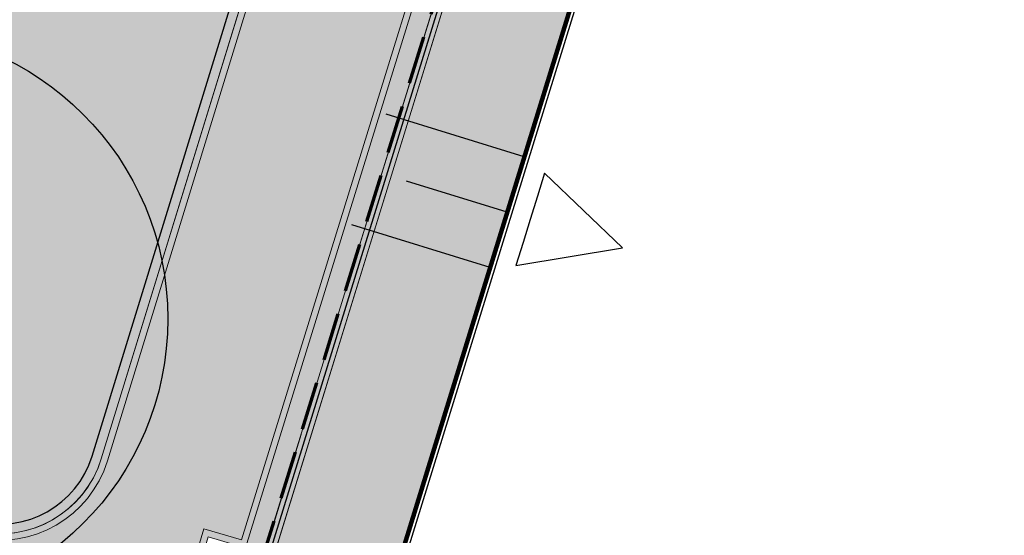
# Model space of a CAD drawing. Header units: metres. Extents: x 154038 to 155227, y 461678 to 462519.
# Tile 124 of 656: x 154382.07 to 154392.27, y 461989.36 to 461994.7. Entities that reach past the tile are written whole.
import ezdxf

# ---------------------------------------------------------------- set-up
doc = ezdxf.new("R2010")
doc.units = ezdxf.units.M
doc.linetypes.add('DASHED', pattern=[0.75, 0.5, -0.25])
doc.linetypes.add('VH-OPSLUITBAND_100X200', pattern=[16, 8, -2, 4, -2])
for name, color, linetype, lineweight in [('B-GV-GR-BOOM-G', 82, 'Continuous', 25), ('B-GV-GR-BOOM-G2', 92, 'Continuous', 25), ('B-GV-GR-BOOM-S', 3, 'Continuous', 25), ('B-WE-OG-BEBOUWING-GV', 2, 'Continuous', 100), ('B-WE-OG-BEBOUWING_LUIFEL-GV', 7, 'DASHED', 70), ('N-WE-VH-KANTOPSLUITING_OPSLUITBAND_100X200-G', 150, 'VH-OPSLUITBAND_100X200', 0), ('N-WE-VH-KANTVERHARDING_STOEP-STREKLAAG-G', 230, 'Continuous', 18), ('N-WE-VH-KANTVERHARDING_TROTTOIR-ROLLAAG-G', 62, 'Continuous', 18), ('N-WE-VH-KANTVERHARDING_TROTTOIR-STREKLAAG-G', 220, 'Continuous', 18), ('N-WE-VH-VERHARDING_STRAATBAKSTEEN-STOEP-HV_WF-G', 6, 'Continuous', 25), ('N-WE-VH-VERHARDING_STRAATBAKSTEEN-TROTTOIR-HV_DF-G', 2, 'Continuous', 18)]:
    doc.layers.add(name, color=color, linetype=linetype, lineweight=lineweight)
for name, color, linetype in [('B-WE-OG-TOPOGRAFIE_KAVEL_ENTREE-G', 3, 'Continuous'), ('B-WE-OG-TOPOGRAFIE_KAVEL_ENTREE-S', 252, 'Continuous'), ('N-GV-GR-GROENVOORZIENING_plantvakStraat_HOOG-G', 2, 'Continuous')]:
    doc.layers.add(name, color=color, linetype=linetype)
doc.layers.add('B-WE-OG-TOPOGRAFIE_KAVEL_ENTREE-H', color=31, linetype='Continuous', plot=False)
doc.layers.add('N-GV-GR-GROENVOORZIENING_plantvakStraaT_HOOG-V', color=7, linetype='Continuous', true_color=0x949300)
for name, color, linetype, lineweight, true_color in [('N-WE-VH-KANTOPSLUITING_OPSLUITBAND_100X200-V', 7, 'Continuous', 5, 0xbbbcbc), ('N-WE-VH-VERHARDING_STRAATBAKSTEEN-STOEP-HV_WF-V', 7, 'Continuous', 25, 0xb33d26), ('N-WE-VH-VERHARDING_STRAATBAKSTEEN-TROTTOIR-HV_DF-V', 7, 'Continuous', 18, 0xd14124), ('N-WE-VH-VERHARDING_STRAATBAKSTEEN_Rijbaan-KV_DF-V', 7, 'Continuous', 18, 0xb33d26)]:
    doc.layers.add(name, color=color, linetype=linetype, lineweight=lineweight, true_color=true_color)

# ---------------------------------------------------------------- blocks, each defined once
blk = doc.blocks.new('*U118')
at = {"layer": 'B-WE-OG-TOPOGRAFIE_KAVEL_ENTREE-G', "ltscale": 0.0001}
blk.add_lwpolyline([(-0.2500000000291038, 0.5), (-1.250000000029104, 0), (-0.2500000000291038, -0.5), (-0.2500000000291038, -0.25), (-0.2500000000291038, 0), (-0.2500000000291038, 0.25)], close=True, dxfattribs=at)
at = {"layer": 'B-WE-OG-TOPOGRAFIE_KAVEL_ENTREE-H'}
for points in [[(-2.91038304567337e-11, 0.5999999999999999), (1.499364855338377, 0.5999999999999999)], [(-2.91038304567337e-11, 0), (1.093126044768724, 0)], [(-2.91038304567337e-11, -0.5999999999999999), (1.499364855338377, -0.5999999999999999)]]:
    blk.add_lwpolyline(points, dxfattribs=at)
blk = doc.blocks.new('*U346')
at = {"layer": 'B-GV-GR-BOOM-G', "color": 0}
blk.add_circle((-2.455635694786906e-11, 1.70530256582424e-11), 3, dxfattribs=at)
at = {"layer": 'B-GV-GR-BOOM-G2', "color": 0}
blk.add_circle((0, 0), 0.25, dxfattribs=at)

msp = doc.modelspace()

# ---------------------------------------------------------------- hatches: boundary and pattern name
at = {"layer": 'N-GV-GR-GROENVOORZIENING_plantvakStraaT_HOOG-V'}
h = msp.add_hatch(color=256, dxfattribs=at)
h.dxf.hatch_style = 1
edge = h.paths.add_edge_path()
edge.add_arc((154388.5166037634, 462012.1194107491), 0.9999999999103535, 342.9041602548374, 435.8749618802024)
edge.add_line((154388.7606425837, 462013.0891762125), (154387.9358291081, 462013.2967382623))
edge.add_line((154387.9358291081, 462013.2967382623), (154386.1304538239, 462006.1225083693))
edge.add_line((154386.1304538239, 462006.1225083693), (154379.0692807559, 461991.1175156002))
edge.add_arc((154381.3316557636, 461990.0528685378), 2.500362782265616, 154.7988763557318, 166.0139706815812)
edge.add_line((154378.9054170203, 461990.6571694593), (154378.7928866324, 461990.2053654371))
edge.add_line((154378.7928866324, 461990.2053654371), (154381.6171669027, 461989.5020101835))
edge.add_arc((154381.8588245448, 461990.4723717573), 1.00000000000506, 256.0156035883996, 342.9041602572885)
edge.add_line((154382.8146389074, 461990.1784008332), (154389.4724181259, 462011.8254398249))
at = {"layer": 'N-WE-VH-KANTOPSLUITING_OPSLUITBAND_100X200-V'}
h = msp.add_hatch(color=256, dxfattribs=at)
h.dxf.hatch_style = 1
edge = h.paths.add_edge_path()
edge.add_line((154388.7850464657, 462013.1861527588), (154385.6813122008, 462013.9671989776))
edge.add_line((154385.6813122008, 462013.9671989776), (154385.6569079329, 462013.8702225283))
edge.add_line((154385.6569079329, 462013.8702225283), (154388.7606425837, 462013.0891762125))
edge.add_arc((154388.5166037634, 462012.1194107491), 0.9999999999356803, -17.095839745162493, 75.87496188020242, ccw=False)
edge.add_line((154389.4724181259, 462011.8254398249), (154382.8146388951, 461990.1784007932))
edge.add_arc((154381.8588245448, 461990.4723717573), 1.000000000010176, 256.0156035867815, 342.90415785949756, ccw=False)
edge.add_line((154381.6171669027, 461989.5020101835), (154381.3643406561, 461989.5649737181))
edge.add_line((154381.3643406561, 461989.5649737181), (154381.3401721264, 461989.4679382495))
edge.add_line((154381.3401721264, 461989.4679382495), (154381.5930062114, 461989.4049727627))
edge.add_arc((154381.8588282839, 461990.4723651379), 1.099994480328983, 256.0156035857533, 342.9041602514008)
edge.add_line((154382.9102188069, 461990.1489987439), (154389.5679995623, 462011.7960427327))
edge.add_arc((154388.5166037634, 462012.1194107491), 1.099999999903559, 342.9041602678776, 435.8749618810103)
h = msp.add_hatch(color=256, dxfattribs=at)
h.dxf.hatch_style = 1
h.paths.add_polyline_path([(154384.3724666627, 461988.4287993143), (154384.4683264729, 461988.4003024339), (154388.031535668, 461999.9274545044), (154387.936, 461999.957)])
at = {"layer": 'N-WE-VH-VERHARDING_STRAATBAKSTEEN-STOEP-HV_WF-V'}
h = msp.add_hatch(color=256, dxfattribs=at)
h.dxf.hatch_style = 1
h.paths.add_polyline_path([(154405.5653019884, 462052.3537443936), (154404.3241204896, 462052.7376199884), (154403.6422571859, 462050.5330654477), (154403.7868187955, 462050.4874798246), (154403.7116340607, 462050.2490531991), (154403.568384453, 462050.2942250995), (154402.046629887, 462045.3741906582), (154402.1909444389, 462045.3286829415), (154402.1157597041, 462045.0902563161), (154401.9727571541, 462045.13535031), (154400.4510025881, 462040.2153158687), (154400.5950700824, 462040.1698860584), (154400.5198853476, 462039.931459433), (154400.3771298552, 462039.9764755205), (154398.8553752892, 462035.0564410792), (154398.9991957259, 462035.0110891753), (154398.9240109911, 462034.7726625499), (154398.7815025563, 462034.817600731), (154397.2597479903, 462029.8975662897), (154397.4033213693, 462029.8522922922), (154397.3281366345, 462029.6138656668), (154397.1858752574, 462029.6587259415), (154395.6641206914, 462024.7386915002), (154395.8074470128, 462024.6934954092), (154395.7322622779, 462024.4550687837), (154395.5902479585, 462024.499851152), (154394.0684933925, 462019.5798167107), (154394.2115726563, 462019.534698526), (154394.1363879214, 462019.2962719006), (154393.9946206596, 462019.3409763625), (154392.4728664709, 462014.4209431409), (154392.6159210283, 462014.3758327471), (154392.5407362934, 462014.1374061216), (154392.3989937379, 462014.1821027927), (154390.877239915, 462009.2620707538), (154391.0204837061, 462009.2169006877), (154390.9452989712, 462008.9784740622), (154390.8033671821, 462009.0232304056), (154388.3443929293, 462001.0730403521), (154387.9919152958, 461999.9397075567), (154388.031535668, 461999.9274545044), (154384.4683264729, 461988.4003024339), (154384.6121021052, 461988.3575612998), (154384.5408640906, 461988.1179258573), (154384.3975642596, 461988.1605255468), (154383.1805789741, 461981.7962342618), (154383.3295007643, 461981.7838477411), (154383.3087786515, 461981.5347080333), (154383.1604174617, 461981.5470479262), (154383.5904613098, 461975.0817241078), (154383.7374612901, 461975.1082269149), (154383.7818189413, 461974.8621935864), (154383.6350008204, 461974.8357235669), (154385.5735608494, 461968.6909836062), (154385.7102281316, 461968.7513131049), (154385.8111873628, 461968.5226053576), (154385.6747207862, 461968.4623644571), (154389.0030639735, 461962.9598905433), (154389.1226165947, 461963.0496500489), (154389.2727182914, 461962.8497263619), (154389.1536753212, 461962.7603494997), (154393.7696304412, 461958.2254976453), (154393.8605948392, 461958.3438376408), (154394.0588045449, 461958.1914797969), (154393.9678048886, 461958.0730939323), (154398.4449448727, 461955.3956626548), (154398.9636292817, 461956.5517833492), (154394.63, 461959.15), (154390.08, 461963.62), (154386.805, 461969.105), (154384.849, 461975.188), (154384.49, 461981.57), (154385.64, 461987.93), (154389.373, 462000), (154389.826, 462001.464)])
at = {"layer": 'N-WE-VH-VERHARDING_STRAATBAKSTEEN-TROTTOIR-HV_DF-V'}
h = msp.add_hatch(color=256, dxfattribs=at)
h.dxf.hatch_style = 1
edge = h.paths.add_edge_path()
edge.add_line((154405.9314999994, 462058.3449999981), (154406.4150534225, 462059.9078684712))
edge.add_line((154406.4150534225, 462059.9078684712), (154405.8415158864, 462060.0846309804))
edge.add_line((154405.8415158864, 462060.0846309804), (154406.3716633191, 462061.8047890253))
edge.add_line((154406.3716633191, 462061.8047890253), (154406.9452008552, 462061.6280265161))
edge.add_line((154406.9452008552, 462061.6280265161), (154408.011888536, 462065.0663677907))
edge.add_line((154408.011888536, 462065.0663677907), (154407.4385025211, 462065.2430836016))
edge.add_line((154407.4385025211, 462065.2430836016), (154407.9686499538, 462066.9632416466))
edge.add_line((154407.9686499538, 462066.9632416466), (154408.5420359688, 462066.7865258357))
edge.add_line((154408.5420359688, 462066.7865258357), (154409.608824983, 462070.2248358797))
edge.add_line((154409.608824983, 462070.2248358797), (154409.0354891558, 462070.4015362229))
edge.add_line((154409.0354891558, 462070.4015362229), (154409.5656365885, 462072.1216942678))
edge.add_line((154409.5656365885, 462072.1216942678), (154410.1390226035, 462071.9449784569))
edge.add_line((154410.1390226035, 462071.9449784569), (154411.2058618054, 462075.3832730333))
edge.add_line((154411.2058618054, 462075.3832730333), (154410.6324757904, 462075.5599888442))
edge.add_line((154410.6324757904, 462075.5599888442), (154411.1626232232, 462077.2801468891))
edge.add_line((154411.1626232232, 462077.2801468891), (154411.7360092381, 462077.1034310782))
edge.add_line((154411.7360092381, 462077.1034310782), (154412.8024573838, 462080.5418461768))
edge.add_line((154412.8024573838, 462080.5418461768), (154412.2294624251, 462080.7184414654))
edge.add_line((154412.2294624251, 462080.7184414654), (154412.7596098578, 462082.4385995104))
edge.add_line((154412.7596098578, 462082.4385995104), (154413.3329958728, 462082.2618836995))
edge.add_line((154413.3329958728, 462082.2618836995), (154414.3998350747, 462085.7001782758))
edge.add_line((154414.3998350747, 462085.7001782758), (154413.8264490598, 462085.8768940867))
edge.add_line((154413.8264490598, 462085.8768940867), (154414.3565964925, 462087.5970521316))
edge.add_line((154414.3565964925, 462087.5970521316), (154414.9299825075, 462087.4203363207))
edge.add_line((154414.9299825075, 462087.4203363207), (154415.9968217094, 462090.858630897))
edge.add_line((154415.9968217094, 462090.858630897), (154415.4234356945, 462091.0353467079))
edge.add_line((154415.4234356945, 462091.0353467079), (154415.86422217, 462092.4655571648))
edge.add_line((154415.86422217, 462092.4655571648), (154413.2662694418, 462093.2686230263))
edge.add_line((154413.2662694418, 462093.2686230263), (154403.4948543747, 462057.2177540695))
edge.add_arc((154402.5297359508, 462057.4782493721), 0.9996556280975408, 255.8555167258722, 344.8952207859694, ccw=False)
edge.add_line((154402.2854521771, 462056.5089007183), (154401.5869071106, 462056.6846876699))
edge.add_line((154401.5869071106, 462056.6846876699), (154400.7327714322, 462053.2905093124))
edge.add_line((154400.7327714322, 462053.2905093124), (154391.0791988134, 462014.928984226))
edge.add_line((154391.0791988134, 462014.928984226), (154386.2304081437, 462016.1491687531))
edge.add_line((154386.2304081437, 462016.1491687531), (154385.6813122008, 462013.9671989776))
edge.add_line((154385.6813122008, 462013.9671989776), (154388.7850464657, 462013.1861527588))
edge.add_arc((154388.5166037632, 462012.1194107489), 1.100000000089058, -17.095839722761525, 75.87496187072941, ccw=False)
edge.add_line((154389.5679995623, 462011.7960427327), (154382.9102187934, 461990.1489987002))
edge.add_arc((154381.8583787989, 461990.4727267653), 1.10053043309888, 257.3392511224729, 342.89304195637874, ccw=False)
edge.add_line((154381.6171669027, 461989.3989558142), (154381.3401748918, 461989.4679375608))
edge.add_line((154381.3401748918, 461989.4679375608), (154377.6669787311, 461974.7184416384))
edge.add_line((154377.6669787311, 461974.7184416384), (154377.2295783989, 461972.9620871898))
edge.add_line((154377.2295783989, 461972.9620871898), (154381.4496354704, 461971.9111294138))
edge.add_arc((154381.2079778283, 461970.9407678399), 1.000000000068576, 17.552977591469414, 76.01560358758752, ccw=False)
edge.add_line((154382.1614163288, 461971.2423553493), (154384.4536995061, 461971.9082834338))
edge.add_line((154384.4536995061, 461971.9082834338), (154383.7708562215, 461974.0727221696))
edge.add_line((154383.7708562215, 461974.0727221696), (154383.082814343, 461973.9486742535))
edge.add_line((154383.082814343, 461973.9486742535), (154382.7634392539, 461975.7201142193))
edge.add_line((154382.7634392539, 461975.7201142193), (154383.4396681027, 461975.8420323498))
edge.add_line((154383.4396681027, 461975.8420323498), (154383.1116541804, 461980.7734276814))
edge.add_line((154383.1116541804, 461980.7734276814), (154382.3974650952, 461980.8328301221))
edge.add_line((154382.3974650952, 461980.8328301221), (154382.5466643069, 461982.6266360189))
edge.add_line((154382.5466643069, 461982.6266360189), (154383.2267408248, 461982.5700708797))
edge.add_line((154383.2267408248, 461982.5700708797), (154384.1534579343, 461987.4163888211))
edge.add_line((154384.1534579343, 461987.4163888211), (154383.5052657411, 461987.6172652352))
edge.add_line((154383.5052657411, 461987.6172652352), (154384.018179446, 461989.3426404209))
edge.add_line((154384.018179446, 461989.3426404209), (154384.5984450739, 461989.1701410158))
edge.add_line((154384.5984450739, 461989.1701410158), (154387.9359726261, 461999.9569114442))
edge.add_line((154387.9359726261, 461999.9569114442), (154387.323165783, 462000.1465299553))
edge.add_line((154387.323165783, 462000.1465299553), (154388.3700103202, 462003.5611122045))
edge.add_line((154388.3700103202, 462003.5611122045), (154388.952519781, 462003.3808684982))
edge.add_line((154388.952519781, 462003.3808684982), (154390.4793909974, 462008.3127930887))
edge.add_line((154390.4793909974, 462008.3127930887), (154389.9060049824, 462008.4895088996))
edge.add_line((154389.9060049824, 462008.4895088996), (154390.4361524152, 462010.2096669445))
edge.add_line((154390.4361524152, 462010.2096669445), (154391.0105009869, 462010.0360743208))
edge.add_line((154391.0105009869, 462010.0360743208), (154392.0733882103, 462013.4721689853))
edge.add_line((154392.0733882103, 462013.4721689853), (154391.5014423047, 462013.648440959))
edge.add_line((154391.5014423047, 462013.648440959), (154392.0315897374, 462015.3685990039))
edge.add_line((154392.0315897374, 462015.3685990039), (154392.6049757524, 462015.191883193))
edge.add_line((154392.6049757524, 462015.191883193), (154393.6704799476, 462018.630590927))
edge.add_line((154393.6704799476, 462018.630590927), (154393.0970939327, 462018.8073067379))
edge.add_line((154393.0970939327, 462018.8073067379), (154393.6272413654, 462020.5274647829))
edge.add_line((154393.6272413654, 462020.5274647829), (154394.2022294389, 462020.3502552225))
edge.add_line((154394.2022294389, 462020.3502552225), (154395.2649784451, 462023.7898118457))
edge.add_line((154395.2649784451, 462023.7898118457), (154394.6929682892, 462023.9661036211))
edge.add_line((154394.6929682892, 462023.9661036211), (154395.2231157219, 462025.686261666))
edge.add_line((154395.2231157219, 462025.686261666), (154395.7965017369, 462025.5095458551))
edge.add_line((154395.7965017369, 462025.5095458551), (154396.8622286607, 462028.9481846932))
edge.add_line((154396.8622286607, 462028.9481846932), (154396.2888426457, 462029.1249005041))
edge.add_line((154396.2888426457, 462029.1249005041), (154396.8189900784, 462030.8450585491))
edge.add_line((154396.8189900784, 462030.8450585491), (154397.393978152, 462030.6678489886))
edge.add_line((154397.393978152, 462030.6678489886), (154398.4581030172, 462034.1069815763))
edge.add_line((154398.4581030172, 462034.1069815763), (154397.8847170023, 462034.2836973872))
edge.add_line((154397.8847170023, 462034.2836973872), (154398.414864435, 462036.0038554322))
edge.add_line((154398.414864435, 462036.0038554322), (154398.98825045, 462035.8271396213))
edge.add_line((154398.98825045, 462035.8271396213), (154400.0539773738, 462039.2657784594))
edge.add_line((154400.0539773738, 462039.2657784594), (154399.4805913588, 462039.4424942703))
edge.add_line((154399.4805913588, 462039.4424942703), (154400.0107387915, 462041.1626523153))
edge.add_line((154400.0107387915, 462041.1626523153), (154400.5841248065, 462040.9859365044))
edge.add_line((154400.5841248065, 462040.9859365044), (154401.6498517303, 462044.4245753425))
edge.add_line((154401.6498517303, 462044.4245753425), (154401.0764657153, 462044.6012911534))
edge.add_line((154401.0764657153, 462044.6012911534), (154401.6066131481, 462046.3214491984))
edge.add_line((154401.6066131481, 462046.3214491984), (154402.1799991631, 462046.1447333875))
edge.add_line((154402.1799991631, 462046.1447333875), (154403.2457260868, 462049.5833722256))
edge.add_line((154403.2457260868, 462049.5833722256), (154402.6723400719, 462049.7600880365))
edge.add_line((154402.6723400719, 462049.7600880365), (154403.2024875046, 462051.4802460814))
edge.add_line((154403.2024875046, 462051.4802460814), (154403.7758735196, 462051.3035302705))
edge.add_line((154403.7758735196, 462051.3035302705), (154404.258, 462052.8625))
edge.add_line((154404.258, 462052.8625), (154405.9314999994, 462058.3449999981))
at = {"layer": 'N-WE-VH-VERHARDING_STRAATBAKSTEEN_Rijbaan-KV_DF-V'}
h = msp.add_hatch(color=256, dxfattribs=at)
h.dxf.hatch_style = 1
edge = h.paths.add_edge_path()
edge.add_line((154346.3655189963, 462123.4474894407), (154339.6690574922, 462103.1804047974))
edge.add_line((154339.6690574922, 462103.1804047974), (154331.5193567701, 462083.4356807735))
edge.add_line((154331.5193567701, 462083.4356807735), (154321.8864262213, 462064.3270959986))
edge.add_line((154321.8864262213, 462064.3270959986), (154319.064452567, 462059.5558212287))
edge.add_line((154319.064452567, 462059.5558212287), (154316.2103360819, 462061.243890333))
edge.add_arc((154313.6649621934, 462056.9402788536), 4.999999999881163, 59.39777921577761, 149.4251789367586)
edge.add_line((154309.3601339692, 462059.4835943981), (154295.4018813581, 462035.8577883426))
edge.add_arc((154299.7067095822, 462033.3144727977), 4.999999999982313, 149.425178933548, 239.2784399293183)
edge.add_line((154297.1523773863, 462029.0161723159), (154310.3450331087, 462021.1762305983))
edge.add_arc((154317.2452423, 462033.549449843), 14.16719595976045, 240.8527758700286, 248.9522969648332)
edge.add_line((154312.1571632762, 462020.327464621), (154334.4042784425, 462011.1510402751))
edge.add_arc((154336.3108423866, 462015.7732706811), 4.999999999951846, 247.5849764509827, 256.0899883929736)
edge.add_line((154335.1088540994, 462010.9198982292), (154350.5998025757, 462007.0834033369))
edge.add_arc((154349.3978142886, 462002.2300308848), 5.000000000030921, 59.37977109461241, 76.0899883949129, ccw=False)
edge.add_line((154351.944540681, 462006.5328421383), (154352.6260687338, 462006.1294627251))
edge.add_arc((154355.1727951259, 462010.4322739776), 4.999999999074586, 239.3797710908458, 256.0899883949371)
edge.add_line((154353.9708068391, 462005.5789015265), (154356.9781779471, 462004.8340984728))
edge.add_line((154356.9781779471, 462004.8340984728), (154367.5271780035, 462002.1693614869))
edge.add_line((154367.5271780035, 462002.1693614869), (154370.594703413, 462001.3944872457))
edge.add_arc((154371.8192663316, 462006.2422130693), 5.000000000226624, 255.8233322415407, 334.7988763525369)
edge.add_line((154376.3433598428, 462004.1132278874), (154378.3551998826, 462008.3883879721))
edge.add_arc((154373.8311063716, 462010.5173731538), 5.000000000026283, 334.7988763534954, 345.8749618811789)
edge.add_line((154378.6799336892, 462009.2971790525), (154401.6515090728, 462100.5820018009))
edge.add_line((154401.6515090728, 462100.5820018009), (154406.9852191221, 462099.2397882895))
edge.add_line((154406.9852191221, 462099.2397882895), (154397.3315953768, 462060.8780600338))
edge.add_line((154397.3315953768, 462060.8780600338), (154396.6527595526, 462061.0488872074))
edge.add_line((154396.6527595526, 462061.0488872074), (154394.6715745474, 462053.1760217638))
edge.add_line((154394.6715745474, 462053.1760217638), (154395.3511736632, 462053.0050023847))
edge.add_line((154395.3511736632, 462053.0050023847), (154390.2256132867, 462032.6401919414))
edge.add_line((154390.2256132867, 462032.6401919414), (154389.5467596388, 462032.8109482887))
edge.add_line((154389.5467596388, 462032.8109482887), (154388.7372010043, 462029.5939109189))
edge.add_line((154388.7372010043, 462029.5939109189), (154389.4156288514, 462029.4214625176))
edge.add_line((154389.4156288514, 462029.4214625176), (154383.7651946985, 462006.9676746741))
edge.add_line((154383.7651946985, 462006.9676746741), (154376.807218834, 461992.1819759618))
edge.add_arc((154381.331312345, 461990.0529907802), 4.999999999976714, 154.7988763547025, 166.0156035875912)
edge.add_line((154376.4795044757, 461991.2612789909), (154371.1051861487, 461969.68365288))
edge.add_line((154371.1051861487, 461969.68365288), (154363.8723419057, 461953.1420104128))
edge.add_arc((154368.4536651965, 461951.1389210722), 5.000088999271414, 156.3836358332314, 248.3411709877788)
edge.add_line((154366.60823727, 461946.491848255), (154366.6592998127, 461946.4715747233))
edge.add_line((154366.6592998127, 461946.4715747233), (154352.2416857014, 461952.1958481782))
edge.add_arc((154354.0386536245, 461956.8622859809), 5.000473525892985, 248.939130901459, 336.380420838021)
edge.add_line((154358.6202168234, 461954.8587855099), (154365.8806715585, 461971.4635736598))
edge.add_line((154365.8806715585, 461971.4635736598), (154371.1315098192, 461992.5091953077))
edge.add_arc((154366.27970195, 461993.7174835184), 4.999999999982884, 346.0156035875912, 435.8233322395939)
edge.add_line((154367.5042648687, 461998.5652093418), (154356.1296396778, 462001.438503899))
edge.add_line((154356.1296396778, 462001.438503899), (154353.1565705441, 462002.1748154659))
edge.add_arc((154351.9545822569, 461997.321443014), 4.99999999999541, 76.08998839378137, 92.77818827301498)
edge.add_line((154351.7122345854, 462002.315566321), (154350.8803402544, 462002.2858641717))
edge.add_arc((154350.6379925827, 462007.2799874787), 4.999999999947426, 256.0899883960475, 272.778188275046, ccw=False)
edge.add_line((154349.4360042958, 462002.4266150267), (154337.7325265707, 462005.3251033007))
edge.add_arc((154337.2517312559, 462003.38375432), 1.999999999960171, 76.08998839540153, 165.7499673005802)
edge.add_line((154335.3132697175, 462003.8760620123), (154335.1888994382, 462003.3863540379))
edge.add_line((154335.1888994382, 462003.3863540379), (154331.809089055, 462004.2350527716))
edge.add_line((154331.809089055, 462004.2350527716), (154332.0188515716, 462005.1214022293))
edge.add_arc((154330.0726110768, 462005.5819974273), 1.999999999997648, 346.6854067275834, 427.584976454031)
edge.add_line((154330.8352366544, 462007.4308895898), (154310.3759552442, 462015.8698735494))
edge.add_arc((154317.2452423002, 462033.5494498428), 18.96719595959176, 240.6390520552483, 248.76667882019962, ccw=False)
edge.add_line((154307.9454396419, 462017.0186243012), (154294.2962136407, 462025.129890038))
edge.add_arc((154292.7636143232, 462022.5509097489), 2.999999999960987, 59.27843992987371, 165.8531268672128)
edge.add_line((154289.8545971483, 462023.2841348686), (154287.8359008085, 462015.2751044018))
edge.add_line((154287.8359008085, 462015.2751044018), (154283.8632318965, 462016.2799413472))
edge.add_line((154283.8632318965, 462016.2799413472), (154284.9895646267, 462020.85211158))
edge.add_line((154284.9895646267, 462020.85211158), (154281.4008986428, 462022.9723146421))
edge.add_line((154281.4008986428, 462022.9723146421), (154304.5232118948, 462062.1092541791))
edge.add_arc((154313.1334630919, 462057.0210789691), 10.00129754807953, 72.70910643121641, 149.419295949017, ccw=False)
edge.add_arc((154316.7007223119, 462068.4799534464), 2.000000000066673, 252.7032232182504, 333.2466271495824)
edge.add_line((154318.4866272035, 462067.5796514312), (154327.4245828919, 462085.3096333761))
edge.add_line((154327.4245828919, 462085.3096333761), (154335.4473333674, 462104.7467881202))
edge.add_line((154335.4473333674, 462104.7467881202), (154342.0407687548, 462124.7020604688))
edge.add_line((154342.0407687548, 462124.7020604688), (154352.1387758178, 462165.04183881))
edge.add_line((154352.1387758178, 462165.04183881), (154355.7628846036, 462164.1322223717))
edge.add_line((154355.7628846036, 462164.1322223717), (154353.9603339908, 462153.7867322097))
edge.add_line((154353.9603339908, 462153.7867322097), (154346.3655189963, 462123.4474894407))
edge = h.paths.add_edge_path(flags=17)
edge.add_arc((154735.5031688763, 462271.5015979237), 4.999999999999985, 125.9385176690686, 138.150287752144, ccw=False)
edge.add_line((154732.5685849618, 462275.549834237), (154735.8470371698, 462277.9263983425))
edge.add_arc((154736.4339539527, 462277.1167510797), 1.000000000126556, 44.27258667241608, 125.93851766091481, ccw=False)
edge.add_line((154737.1499807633, 462277.8148238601), (154732.334294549, 462282.9696525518))
edge.add_arc((154731.6182677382, 462282.2715797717), 1.000000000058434, -54.06148233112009, 44.272586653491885, ccw=False)
edge.add_line((154732.2051845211, 462281.4619325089), (154729.9240080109, 462279.8082978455))
edge.add_arc((154735.7931758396, 462271.7118252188), 9.999999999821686, 125.9385176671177, 159.8812514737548)
edge.add_line((154726.4033583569, 462275.1514949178), (154712.1371545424, 462236.2067526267))
edge.add_arc((154709.3202092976, 462237.2386535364), 3.000000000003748, 249.8812514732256, 339.8812514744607, ccw=False)
edge.add_line((154708.2883083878, 462234.4217082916), (154663.7725424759, 462250.7286845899))
edge.add_line((154663.7725424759, 462250.7286845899), (154656.1079703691, 462250.0630933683))
edge.add_line((154656.1079703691, 462250.0630933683), (154584.3613417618, 462276.2290524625))
edge.add_arc((154586.0632988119, 462280.9304984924), 5.000025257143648, 159.6304989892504, 250.09938210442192, ccw=False)
edge.add_line((154581.3759381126, 462282.6708726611), (154586.6440892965, 462297.0625800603))
edge.add_line((154586.6440892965, 462297.0625800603), (154545.8382322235, 462312.2135262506))
edge.add_line((154545.8382322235, 462312.2135262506), (154543.9238186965, 462307.0574598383))
edge.add_line((154543.9238186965, 462307.0574598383), (154578.6714521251, 462294.1558922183))
edge.add_arc((154577.6272265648, 462291.3434923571), 3.000000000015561, -20.21334639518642, 69.63036995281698, ccw=False)
edge.add_line((154580.442464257, 462290.3069419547), (154576.1003610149, 462278.5139286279))
edge.add_arc((154571.4082981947, 462280.2415126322), 5.000000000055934, 301.49318088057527, 339.7866536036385, ccw=False)
edge.add_arc((154579.2442544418, 462267.4509774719), 9.999999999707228, 121.4931808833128, 159.6303699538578)
edge.add_line((154569.869588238, 462270.9317293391), (154560.0751634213, 462244.5540653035))
edge.add_arc((154557.2717091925, 462245.6220748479), 2.999999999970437, 249.9106884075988, 339.14506041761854, ccw=False)
edge.add_line((154556.2412556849, 462242.8045998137), (154537.0470548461, 462249.8246199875))
edge.add_arc((154536.360085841, 462247.9463032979), 2.000000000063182, 69.9106884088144, 159.7067651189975)
edge.add_line((154534.484226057, 462248.6399531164), (154518.7866293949, 462206.1884314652))
edge.add_line((154518.7866293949, 462206.1884314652), (154517.1266457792, 462201.6684760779))
edge.add_line((154517.1266457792, 462201.6684760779), (154504.0308506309, 462166.2479160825))
edge.add_line((154504.0308506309, 462166.2479160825), (154508.5329932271, 462164.5833704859))
edge.add_line((154508.5329932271, 462164.5833704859), (154521.6305956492, 462200.0088186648))
edge.add_line((154521.6305956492, 462200.0088186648), (154523.2905399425, 462204.5286669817))
edge.add_line((154523.2905399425, 462204.5286669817), (154536.2906664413, 462239.6853322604))
edge.add_arc((154540.9803159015, 462237.9512077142), 5.000000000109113, 69.91068840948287, 159.706765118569, ccw=False)
edge.add_line((154542.6977384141, 462242.6469994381), (154554.4056087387, 462238.3650037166))
edge.add_arc((154557.1538001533, 462245.8775869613), 7.999466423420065, 249.90688527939, 339.6332798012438)
edge.add_line((154564.6531743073, 462243.093552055), (154574.4386699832, 462269.447448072))
edge.add_arc((154579.1259759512, 462267.7069990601), 5.000000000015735, 69.96311292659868, 159.6294766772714, ccw=False)
edge.add_line((154580.8391011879, 462272.4043602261), (154655.4630948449, 462245.1890275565))
edge.add_line((154655.4630948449, 462245.1890275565), (154663.1240823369, 462245.8543074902))
edge.add_line((154663.1240823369, 462245.8543074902), (154713.9613245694, 462227.2316535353))
edge.add_line((154713.9613245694, 462227.2316535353), (154727.5885351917, 462264.4320337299))
edge.add_arc((154730.4054804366, 462263.4001328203), 2.999999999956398, 69.882642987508, 159.8812514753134, ccw=False)
edge.add_line((154731.4373129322, 462266.2171031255), (154749.540967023, 462259.5858871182))
edge.add_line((154749.540967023, 462259.5858871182), (154751.0397480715, 462263.6249638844))
edge.add_line((154751.0397480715, 462263.6249638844), (154734.4045412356, 462269.7183000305))
edge.add_arc((154736.1283149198, 462274.4117704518), 5.000006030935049, 197.6182283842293, 249.83320066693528, ccw=False)
edge.add_arc((154733.2690260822, 462273.5037486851), 2.000000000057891, 138.1345799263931, 197.6182116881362, ccw=False)
edge.add_line((154731.7795971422, 462274.8385151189), (154731.7786818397, 462274.8374930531))
edge = h.paths.add_edge_path(flags=0)
edge.add_arc((154536.360085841, 462247.9463032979), 2.000000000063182, 69.9106884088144, 159.7067651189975, ccw=False)
edge.add_arc((154536.360085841, 462247.9463032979), 2.000000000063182, 69.9106884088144, 159.7067651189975)
edge = h.paths.add_edge_path(flags=0)
edge.add_arc((154735.7931758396, 462271.7118252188), 9.999999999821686, 125.93851766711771, 159.8812514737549, ccw=False)
edge.add_arc((154735.7931758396, 462271.7118252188), 9.999999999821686, 125.9385176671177, 159.8812514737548)
edge = h.paths.add_edge_path(flags=17)
edge.add_arc((154735.5031688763, 462271.5015979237), 4.999999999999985, 125.9385176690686, 138.150287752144)
edge.add_line((154731.7795971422, 462274.8385151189), (154731.7786818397, 462274.8374930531))
edge.add_arc((154733.2690260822, 462273.5037486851), 2.000000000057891, 138.134579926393, 197.6182116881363)
edge.add_arc((154736.1283149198, 462274.4117704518), 5.000006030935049, 197.6182283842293, 249.8332006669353)
edge.add_line((154751.0397480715, 462263.6249638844), (154734.4045412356, 462269.7183000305))
edge.add_line((154749.540967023, 462259.5858871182), (154751.0397480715, 462263.6249638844))
edge.add_line((154731.4373129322, 462266.2171031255), (154749.540967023, 462259.5858871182))
edge.add_arc((154730.4054804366, 462263.4001328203), 2.999999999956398, 69.88264298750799, 159.8812514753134)
edge.add_line((154713.9613245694, 462227.2316535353), (154727.5885351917, 462264.4320337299))
edge.add_line((154663.1240823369, 462245.8543074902), (154713.9613245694, 462227.2316535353))
edge.add_line((154655.4630948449, 462245.1890275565), (154663.1240823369, 462245.8543074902))
edge.add_line((154580.8391011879, 462272.4043602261), (154655.4630948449, 462245.1890275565))
edge.add_arc((154579.1259759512, 462267.7069990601), 5.000000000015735, 69.96311292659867, 159.6294766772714)
edge.add_line((154564.6531743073, 462243.093552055), (154574.4386699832, 462269.447448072))
edge.add_arc((154557.1538001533, 462245.8775869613), 7.999466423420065, 249.90688527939, 339.6332798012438)
edge.add_line((154542.6977384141, 462242.6469994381), (154554.4056087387, 462238.3650037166))
edge.add_arc((154540.9803159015, 462237.9512077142), 5.000000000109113, 69.9106884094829, 159.706765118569)
edge.add_line((154523.2905399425, 462204.5286669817), (154536.2906664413, 462239.6853322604))
edge.add_line((154521.6305956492, 462200.0088186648), (154523.2905399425, 462204.5286669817))
edge.add_line((154508.5329932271, 462164.5833704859), (154521.6305956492, 462200.0088186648))
edge.add_line((154504.0308506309, 462166.2479160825), (154508.5329932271, 462164.5833704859))
edge.add_line((154517.1266457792, 462201.6684760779), (154504.0308506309, 462166.2479160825))
edge.add_line((154518.7866293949, 462206.1884314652), (154517.1266457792, 462201.6684760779))
edge.add_line((154534.484226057, 462248.6399531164), (154518.7866293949, 462206.1884314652))
edge.add_arc((154536.360085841, 462247.9463032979), 2.000000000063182, 69.9106884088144, 159.7067651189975)
edge.add_line((154556.2412556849, 462242.8045998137), (154537.0470548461, 462249.8246199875))
edge.add_arc((154557.2717091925, 462245.6220748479), 2.999999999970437, 249.9106884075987, 339.1450604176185)
edge.add_line((154569.869588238, 462270.9317293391), (154560.0751634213, 462244.5540653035))
edge.add_arc((154579.2442544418, 462267.4509774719), 9.999999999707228, 121.4931808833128, 159.6303699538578)
edge.add_arc((154571.4082981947, 462280.2415126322), 5.000000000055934, 301.4931808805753, 339.7866536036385)
edge.add_line((154580.442464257, 462290.3069419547), (154576.1003610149, 462278.5139286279))
edge.add_arc((154577.6272265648, 462291.3434923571), 3.000000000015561, 339.7866536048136, 429.6303699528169)
edge.add_line((154543.9238186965, 462307.0574598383), (154578.6714521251, 462294.1558922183))
edge.add_line((154545.8382322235, 462312.2135262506), (154543.9238186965, 462307.0574598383))
edge.add_line((154586.6440892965, 462297.0625800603), (154545.8382322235, 462312.2135262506))
edge.add_line((154581.3759381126, 462282.6708726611), (154586.6440892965, 462297.0625800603))
edge.add_arc((154586.0632988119, 462280.9304984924), 5.000025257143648, 159.6304989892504, 250.0993821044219)
edge.add_line((154656.1079703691, 462250.0630933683), (154584.3613417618, 462276.2290524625))
edge.add_line((154663.7725424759, 462250.7286845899), (154656.1079703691, 462250.0630933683))
edge.add_line((154708.2883083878, 462234.4217082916), (154663.7725424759, 462250.7286845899))
edge.add_arc((154709.3202092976, 462237.2386535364), 3.000000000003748, 249.8812514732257, 339.8812514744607)
edge.add_line((154726.4033583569, 462275.1514949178), (154712.1371545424, 462236.2067526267))
edge.add_arc((154735.7931758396, 462271.7118252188), 9.999999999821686, 125.9385176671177, 159.8812514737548)
edge.add_line((154732.2051845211, 462281.4619325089), (154729.9240080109, 462279.8082978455))
edge.add_arc((154731.6182677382, 462282.2715797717), 1.000000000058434, 305.9385176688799, 404.2725866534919)
edge.add_line((154732.334294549, 462282.9696525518), (154737.1499807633, 462277.8148238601))
edge.add_arc((154736.4339539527, 462277.1167510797), 1.000000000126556, 44.27258667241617, 125.9385176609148)
edge.add_line((154735.8470371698, 462277.9263983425), (154732.5685849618, 462275.549834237))
edge = h.paths.add_edge_path(flags=0)
edge.add_arc((154736.1283149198, 462274.4117704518), 5.000006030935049, 197.6182283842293, 249.8332006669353)
edge.add_arc((154736.1283149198, 462274.4117704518), 5.000006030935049, 197.6182283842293, 249.8332006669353)
edge = h.paths.add_edge_path(flags=0)
edge.add_arc((154733.2690260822, 462273.5037486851), 2.000000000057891, 138.134579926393, 197.6182116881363)
edge.add_arc((154733.2690260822, 462273.5037486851), 2.000000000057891, 138.134579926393, 197.6182116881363)
edge = h.paths.add_edge_path(flags=0)
edge.add_line((154731.7795971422, 462274.8385151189), (154731.7786818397, 462274.8374930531))
edge.add_line((154731.7795971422, 462274.8385151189), (154731.7786818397, 462274.8374930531))
edge = h.paths.add_edge_path(flags=0)
edge.add_arc((154735.5031688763, 462271.5015979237), 4.999999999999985, 125.9385176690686, 138.150287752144)
edge.add_arc((154735.5031688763, 462271.5015979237), 4.999999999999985, 125.9385176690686, 138.150287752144)
edge = h.paths.add_edge_path(flags=0)
edge.add_line((154732.2051845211, 462281.4619325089), (154729.9240080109, 462279.8082978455))
edge.add_line((154732.2051845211, 462281.4619325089), (154729.9240080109, 462279.8082978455))
edge = h.paths.add_edge_path(flags=0)
edge.add_arc((154731.6182677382, 462282.2715797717), 1.000000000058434, 305.9385176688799, 404.2725866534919)
edge.add_arc((154731.6182677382, 462282.2715797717), 1.000000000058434, 305.9385176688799, 404.2725866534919)
edge = h.paths.add_edge_path(flags=0)
edge.add_line((154737.1499807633, 462277.8148238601), (154732.334294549, 462282.9696525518))
edge.add_line((154737.1499807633, 462277.8148238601), (154732.334294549, 462282.9696525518))
edge = h.paths.add_edge_path(flags=0)
edge.add_arc((154736.4339539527, 462277.1167510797), 1.000000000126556, 44.27258667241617, 125.9385176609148)
edge.add_arc((154736.4339539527, 462277.1167510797), 1.000000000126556, 44.27258667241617, 125.9385176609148)
edge = h.paths.add_edge_path(flags=0)
edge.add_line((154732.5685849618, 462275.549834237), (154735.8470371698, 462277.9263983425))
edge.add_line((154732.5685849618, 462275.549834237), (154735.8470371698, 462277.9263983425))
edge = h.paths.add_edge_path(flags=0)
edge.add_line((154556.2412556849, 462242.8045998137), (154537.0470548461, 462249.8246199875))
edge.add_line((154556.2412556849, 462242.8045998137), (154537.0470548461, 462249.8246199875))
edge = h.paths.add_edge_path(flags=0)
edge.add_arc((154557.2717091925, 462245.6220748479), 2.999999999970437, 249.9106884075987, 339.1450604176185)
edge.add_arc((154557.2717091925, 462245.6220748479), 2.999999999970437, 249.9106884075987, 339.1450604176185)
edge = h.paths.add_edge_path(flags=0)
edge.add_line((154569.869588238, 462270.9317293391), (154560.0751634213, 462244.5540653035))
edge.add_line((154569.869588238, 462270.9317293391), (154560.0751634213, 462244.5540653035))
edge = h.paths.add_edge_path(flags=0)
edge.add_arc((154579.2442544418, 462267.4509774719), 9.999999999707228, 121.4931808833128, 159.6303699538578)
edge.add_arc((154579.2442544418, 462267.4509774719), 9.999999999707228, 121.4931808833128, 159.6303699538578)
edge = h.paths.add_edge_path(flags=0)
edge.add_arc((154571.4082981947, 462280.2415126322), 5.000000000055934, 301.4931808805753, 339.7866536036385)
edge.add_arc((154571.4082981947, 462280.2415126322), 5.000000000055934, 301.4931808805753, 339.7866536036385)
edge = h.paths.add_edge_path(flags=0)
edge.add_line((154580.442464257, 462290.3069419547), (154576.1003610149, 462278.5139286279))
edge.add_line((154580.442464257, 462290.3069419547), (154576.1003610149, 462278.5139286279))
edge = h.paths.add_edge_path(flags=0)
edge.add_arc((154577.6272265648, 462291.3434923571), 3.000000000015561, 339.7866536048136, 429.6303699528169)
edge.add_arc((154577.6272265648, 462291.3434923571), 3.000000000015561, 339.7866536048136, 429.6303699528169)
edge = h.paths.add_edge_path(flags=0)
edge.add_line((154543.9238186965, 462307.0574598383), (154578.6714521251, 462294.1558922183))
edge.add_line((154543.9238186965, 462307.0574598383), (154578.6714521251, 462294.1558922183))
edge = h.paths.add_edge_path(flags=0)
edge.add_line((154545.8382322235, 462312.2135262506), (154543.9238186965, 462307.0574598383))
edge.add_line((154545.8382322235, 462312.2135262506), (154543.9238186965, 462307.0574598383))
edge = h.paths.add_edge_path(flags=0)
edge.add_line((154586.6440892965, 462297.0625800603), (154545.8382322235, 462312.2135262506))
edge.add_line((154586.6440892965, 462297.0625800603), (154545.8382322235, 462312.2135262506))
edge = h.paths.add_edge_path(flags=0)
edge.add_line((154581.3759381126, 462282.6708726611), (154586.6440892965, 462297.0625800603))
edge.add_line((154581.3759381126, 462282.6708726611), (154586.6440892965, 462297.0625800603))
edge = h.paths.add_edge_path(flags=0)
edge.add_arc((154586.0632988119, 462280.9304984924), 5.000025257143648, 159.6304989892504, 250.0993821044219)
edge.add_arc((154586.0632988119, 462280.9304984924), 5.000025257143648, 159.6304989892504, 250.0993821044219)
edge = h.paths.add_edge_path(flags=0)
edge.add_line((154656.1079703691, 462250.0630933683), (154584.3613417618, 462276.2290524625))
edge.add_line((154656.1079703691, 462250.0630933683), (154584.3613417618, 462276.2290524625))
edge = h.paths.add_edge_path(flags=0)
edge.add_line((154663.7725424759, 462250.7286845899), (154656.1079703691, 462250.0630933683))
edge.add_line((154663.7725424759, 462250.7286845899), (154656.1079703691, 462250.0630933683))
edge = h.paths.add_edge_path(flags=0)
edge.add_line((154708.2883083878, 462234.4217082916), (154663.7725424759, 462250.7286845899))
edge.add_line((154708.2883083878, 462234.4217082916), (154663.7725424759, 462250.7286845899))
edge = h.paths.add_edge_path(flags=0)
edge.add_arc((154709.3202092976, 462237.2386535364), 3.000000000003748, 249.8812514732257, 339.8812514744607)
edge.add_arc((154709.3202092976, 462237.2386535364), 3.000000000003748, 249.8812514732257, 339.8812514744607)
edge = h.paths.add_edge_path(flags=0)
edge.add_line((154726.4033583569, 462275.1514949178), (154712.1371545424, 462236.2067526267))
edge.add_line((154726.4033583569, 462275.1514949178), (154712.1371545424, 462236.2067526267))
edge = h.paths.add_edge_path(flags=0)
edge.add_line((154751.0397480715, 462263.6249638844), (154734.4045412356, 462269.7183000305))
edge.add_line((154751.0397480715, 462263.6249638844), (154734.4045412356, 462269.7183000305))
edge = h.paths.add_edge_path(flags=0)
edge.add_line((154749.540967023, 462259.5858871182), (154751.0397480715, 462263.6249638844))
edge.add_line((154749.540967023, 462259.5858871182), (154751.0397480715, 462263.6249638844))
edge = h.paths.add_edge_path(flags=0)
edge.add_line((154731.4373129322, 462266.2171031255), (154749.540967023, 462259.5858871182))
edge.add_line((154731.4373129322, 462266.2171031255), (154749.540967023, 462259.5858871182))
edge = h.paths.add_edge_path(flags=0)
edge.add_arc((154730.4054804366, 462263.4001328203), 2.999999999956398, 69.88264298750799, 159.8812514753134)
edge.add_arc((154730.4054804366, 462263.4001328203), 2.999999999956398, 69.88264298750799, 159.8812514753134)
edge = h.paths.add_edge_path(flags=0)
edge.add_line((154713.9613245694, 462227.2316535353), (154727.5885351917, 462264.4320337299))
edge.add_line((154713.9613245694, 462227.2316535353), (154727.5885351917, 462264.4320337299))
edge = h.paths.add_edge_path(flags=0)
edge.add_line((154663.1240823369, 462245.8543074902), (154713.9613245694, 462227.2316535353))
edge.add_line((154663.1240823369, 462245.8543074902), (154713.9613245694, 462227.2316535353))
edge = h.paths.add_edge_path(flags=0)
edge.add_line((154655.4630948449, 462245.1890275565), (154663.1240823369, 462245.8543074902))
edge.add_line((154655.4630948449, 462245.1890275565), (154663.1240823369, 462245.8543074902))
edge = h.paths.add_edge_path(flags=0)
edge.add_line((154580.8391011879, 462272.4043602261), (154655.4630948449, 462245.1890275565))
edge.add_line((154580.8391011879, 462272.4043602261), (154655.4630948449, 462245.1890275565))
edge = h.paths.add_edge_path(flags=0)
edge.add_arc((154579.1259759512, 462267.7069990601), 5.000000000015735, 69.96311292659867, 159.6294766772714)
edge.add_arc((154579.1259759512, 462267.7069990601), 5.000000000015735, 69.96311292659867, 159.6294766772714)
edge = h.paths.add_edge_path(flags=0)
edge.add_line((154564.6531743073, 462243.093552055), (154574.4386699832, 462269.447448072))
edge.add_line((154564.6531743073, 462243.093552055), (154574.4386699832, 462269.447448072))
edge = h.paths.add_edge_path(flags=0)
edge.add_arc((154557.1538001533, 462245.8775869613), 7.999466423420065, 249.90688527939, 339.6332798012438)
edge.add_arc((154557.1538001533, 462245.8775869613), 7.999466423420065, 249.90688527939, 339.6332798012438)
edge = h.paths.add_edge_path(flags=0)
edge.add_line((154542.6977384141, 462242.6469994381), (154554.4056087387, 462238.3650037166))
edge.add_line((154542.6977384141, 462242.6469994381), (154554.4056087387, 462238.3650037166))
edge = h.paths.add_edge_path(flags=0)
edge.add_arc((154540.9803159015, 462237.9512077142), 5.000000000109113, 69.9106884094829, 159.706765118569)
edge.add_arc((154540.9803159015, 462237.9512077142), 5.000000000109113, 69.9106884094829, 159.706765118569)
edge = h.paths.add_edge_path(flags=0)
edge.add_line((154523.2905399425, 462204.5286669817), (154536.2906664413, 462239.6853322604))
edge.add_line((154523.2905399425, 462204.5286669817), (154536.2906664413, 462239.6853322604))
edge = h.paths.add_edge_path(flags=0)
edge.add_line((154521.6305956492, 462200.0088186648), (154523.2905399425, 462204.5286669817))
edge.add_line((154521.6305956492, 462200.0088186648), (154523.2905399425, 462204.5286669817))
edge = h.paths.add_edge_path(flags=0)
edge.add_line((154508.5329932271, 462164.5833704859), (154521.6305956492, 462200.0088186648))
edge.add_line((154508.5329932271, 462164.5833704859), (154521.6305956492, 462200.0088186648))
edge = h.paths.add_edge_path(flags=0)
edge.add_line((154504.0308506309, 462166.2479160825), (154508.5329932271, 462164.5833704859))
edge.add_line((154504.0308506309, 462166.2479160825), (154508.5329932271, 462164.5833704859))
edge = h.paths.add_edge_path(flags=0)
edge.add_line((154517.1266457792, 462201.6684760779), (154504.0308506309, 462166.2479160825))
edge.add_line((154517.1266457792, 462201.6684760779), (154504.0308506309, 462166.2479160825))
edge = h.paths.add_edge_path(flags=0)
edge.add_line((154518.7866293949, 462206.1884314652), (154517.1266457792, 462201.6684760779))
edge.add_line((154518.7866293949, 462206.1884314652), (154517.1266457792, 462201.6684760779))
edge = h.paths.add_edge_path(flags=0)
edge.add_line((154534.484226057, 462248.6399531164), (154518.7866293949, 462206.1884314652))
edge.add_line((154534.484226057, 462248.6399531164), (154518.7866293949, 462206.1884314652))
edge = h.paths.add_edge_path(flags=17)
edge.add_line((154302.5191957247, 462047.9045891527), (154309.3601339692, 462059.4835943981))
edge.add_arc((154313.6649621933, 462056.9402788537), 4.999999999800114, 59.39777921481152, 149.4251789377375, ccw=False)
edge.add_line((154316.2103360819, 462061.243890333), (154319.064452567, 462059.5558212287))

# ---------------------------------------------------------------- linework, layer by layer
at = {"layer": 'B-WE-OG-BEBOUWING-GV'}
msp.add_lwpolyline([(154405.596, 462052.453), (154389.826, 462001.464), (154389.373, 462000), (154385.64, 461987.93), (154384.49, 461981.57), (154384.849, 461975.188), (154386.805, 461969.105), (154390.08, 461963.62), (154394.63, 461959.15), (154399.05, 461956.5), (154402.94, 461965.168), (154403.6, 461966.64), (154401.5, 461967.92), (154400.531, 461968.885), (154398.6497191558, 461970.7588365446), (154397.26, 461969.95), (154395.45, 461973.081), (154394.23, 461976.91), (154393.97, 461981), (154394.71, 461985.1), (154410.712, 462036.847)], dxfattribs=at)
msp.add_lwpolyline([(154405.596, 462052.453), (154389.826, 462001.464), (154389.373, 462000), (154385.64, 461987.93), (154384.49, 461981.57), (154384.849, 461975.188), (154386.805, 461969.105), (154390.08, 461963.62), (154394.63, 461959.15), (154399.05, 461956.5), (154402.94, 461965.168), (154403.6, 461966.64), (154401.5, 461967.92), (154400.531, 461968.885), (154398.6497191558, 461970.7588365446), (154397.26, 461969.95), (154395.45, 461973.081), (154394.23, 461976.91), (154393.97, 461981), (154394.71, 461985.1), (154410.712, 462036.847)], dxfattribs=at)
at = {"layer": 'B-WE-OG-BEBOUWING_LUIFEL-GV'}
msp.add_lwpolyline([(154405.04, 461970.25), (154406.0599997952, 461969.7599995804, -0.4013022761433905), (154406.55, 461968.429), (154406.04, 461967.35), (154405.37, 461967.66), (154404.748, 461966.296), (154405.46, 461965.97), (154403.99, 461962.75), (154403.593, 461962.927), (154399.796, 461954.467), (154399.642, 461954.559), (154399.428, 461954.688), (154393.807, 461958.069), (154388.998, 461962.798), (154385.532, 461968.536), (154383.509, 461974.94), (154383.417, 461976.36), (154383.07, 461981.68), (154384.332, 461988.309), (154387.936, 461999.957), (154388.081, 462000.561), (154388.087, 462000.585), (154388.2229307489, 462001.0196796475), (154376.352, 462006.606)], format="xyb", dxfattribs=at)
at = {"layer": 'N-GV-GR-GROENVOORZIENING_plantvakStraat_HOOG-G'}
msp.add_lwpolyline([(154389.4724181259, 462011.8254398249, 0.4294829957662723), (154388.7606425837, 462013.0891762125), (154387.9358291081, 462013.2967382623), (154386.1304538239, 462006.1225083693), (154379.0692807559, 461991.1175156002, 0.04897417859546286), (154378.9054170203, 461990.6571694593), (154378.7928866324, 461990.2053654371), (154381.6171669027, 461989.5020101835, 0.3983959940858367), (154382.8146389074, 461990.1784008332)], format="xyb", close=True, dxfattribs=at)
at = {"layer": 'N-WE-VH-KANTOPSLUITING_OPSLUITBAND_100X200-G'}
msp.add_lwpolyline([(154388.7850464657, 462013.1861527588), (154385.6813122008, 462013.9671989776), (154385.6569079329, 462013.8702225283), (154388.7606425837, 462013.0891762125, -0.4294829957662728), (154389.4724181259, 462011.8254398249), (154382.8146388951, 461990.1784007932, -0.3983959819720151), (154381.6171669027, 461989.5020101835), (154381.3643406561, 461989.5649737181), (154381.3401721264, 461989.4679382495), (154381.5930062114, 461989.4049727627, 0.3983959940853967), (154382.9102188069, 461990.1489987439), (154389.5679995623, 462011.7960427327, 0.4294829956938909)], format="xyb", close=True, dxfattribs=at)
msp.add_lwpolyline([(154384.3724666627, 461988.4287993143), (154384.4683264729, 461988.4003024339), (154388.031535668, 461999.9274545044), (154387.936, 461999.957)], close=True, dxfattribs=at)
at = {"layer": 'N-WE-VH-KANTVERHARDING_STOEP-STREKLAAG-G'}
for points in [[(154384.849, 461975.188), (154384.49, 461981.57), (154385.64, 461987.93), (154389.373, 462000), (154389.826, 462001.464), (154405.5653019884, 462052.3537443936)], [(154390.8033671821, 462009.0232304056), (154388.3443929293, 462001.0730403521), (154387.9919152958, 461999.9397075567), (154388.031535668, 461999.9274545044), (154384.4683264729, 461988.4003024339), (154384.6121021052, 461988.3575612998), (154384.5408640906, 461988.1179258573), (154384.3975642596, 461988.1605255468), (154383.1805789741, 461981.7962342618), (154383.3295007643, 461981.7838477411), (154383.3087786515, 461981.5347080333), (154383.1604174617, 461981.5470479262), (154383.5904613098, 461975.0817241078)]]:
    msp.add_lwpolyline(points, dxfattribs=at)
at = {"layer": 'N-WE-VH-KANTVERHARDING_TROTTOIR-ROLLAAG-G'}
msp.add_lwpolyline([(154384.4067248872, 461989.227134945), (154387.7430360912, 462000.0099742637), (154387.7445203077, 462000.0161518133)], dxfattribs=at)
at = {"layer": 'N-WE-VH-KANTVERHARDING_TROTTOIR-STREKLAAG-G'}
msp.add_lwpolyline([(154413.3125737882, 462093.1844956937), (154403.5592406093, 462057.2003384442, -0.4093032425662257), (154402.2691528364, 462056.4442228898), (154396.107376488, 462057.994816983), (154395.530101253, 462055.6997074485), (154400.0233229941, 462054.5689967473, -0.4142133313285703), (154400.7974547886, 462053.274231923), (154391.1276047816, 462014.8480234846), (154386.2788138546, 462016.0682080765), (154385.7622732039, 462014.0156048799), (154388.801323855, 462013.2508361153, -0.4294829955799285), (154389.6317523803, 462011.7764348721), (154382.9739716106, 461990.1293908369, -0.3918562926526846), (154381.6017849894, 461989.3340492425), (154381.3887794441, 461989.3870958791), (154377.7317018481, 461974.7023230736), (154377.7155832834, 461974.6375999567), (154372.8637820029, 461975.8458865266), (154371.3110487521, 461969.6135622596)], format="xyb", dxfattribs=at)
msp.add_lwpolyline([(154390.2027641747, 462008.3282527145), (154388.7086603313, 462003.526145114), (154388.3258415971, 462003.6445992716), (154387.2398954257, 462000.1024758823), (154387.6614753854, 461999.9720279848), (154384.3625028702, 461989.3098659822), (154383.9732510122, 461989.4255814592), (154383.422543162, 461987.5730716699), (154383.8926706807, 461987.4273779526), (154382.9845349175, 461982.6571465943), (154382.4857224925, 461982.6986351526), (154382.3254659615, 461980.7718883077), (154382.8648052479, 461980.7270289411), (154383.1815983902, 461975.8632800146)], dxfattribs=at)
at = {"layer": 'N-WE-VH-VERHARDING_STRAATBAKSTEEN-STOEP-HV_WF-G'}
for points in [[(154384.8985612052, 461975.1972057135), (154384.5402526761, 461981.5669133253), (154385.6886629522, 461987.9181214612), (154389.4207675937, 461999.9852264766), (154389.8737656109, 462001.4492200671), (154405.6278432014, 462052.3867382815)], [(154390.7704556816, 462009.0860356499), (154388.2966371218, 462001.0878519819), (154387.9292984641, 461999.9067360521), (154387.9690014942, 461999.894457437), (154384.4056293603, 461988.3667782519), (154384.5499274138, 461988.3238818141), (154384.507184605, 461988.1801005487), (154384.358834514, 461988.2242015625), (154383.1210261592, 461981.7510148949), (154383.2755284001, 461981.7381642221), (154383.2630951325, 461981.5886803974), (154383.1066723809, 461981.601690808), (154383.5442839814, 461975.0225926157)]]:
    msp.add_lwpolyline(points, dxfattribs=at)
at = {"layer": 'N-WE-VH-VERHARDING_STRAATBAKSTEEN-TROTTOIR-HV_DF-G'}
msp.add_lwpolyline([(154389.5679995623, 462011.7960427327), (154382.9102187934, 461990.1489987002, -0.3916631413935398), (154381.6171669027, 461989.3989558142), (154381.3401748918, 461989.4679375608), (154377.6669787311, 461974.7184416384)], format="xyb", dxfattribs=at)
msp.add_lwpolyline([(154383.4396681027, 461975.8420323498), (154383.1116541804, 461980.7734276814), (154382.3974650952, 461980.8328301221), (154382.5466643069, 461982.6266360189), (154383.2267408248, 461982.5700708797), (154384.1534579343, 461987.4163888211), (154383.5052657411, 461987.6172652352), (154384.018179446, 461989.3426404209), (154384.5984450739, 461989.1701410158), (154387.9359726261, 461999.9569114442), (154387.323165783, 462000.1465299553), (154388.3700103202, 462003.5611122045), (154388.952519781, 462003.3808684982), (154390.4793909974, 462008.3127930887)], dxfattribs=at)

# ---------------------------------------------------------------- block references
at = {"layer": 'B-GV-GR-BOOM-S'}
msp.add_blockref('*U346', (154380.5999975, 461991.599998), dxfattribs=at)
at = {"layer": 'B-WE-OG-TOPOGRAFIE_KAVEL_ENTREE-S', "rotation": 162.8160913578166}
msp.add_blockref('*U118', (154387.1165685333, 461992.7047689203), dxfattribs=at)

doc.saveas('drawing.dxf')
